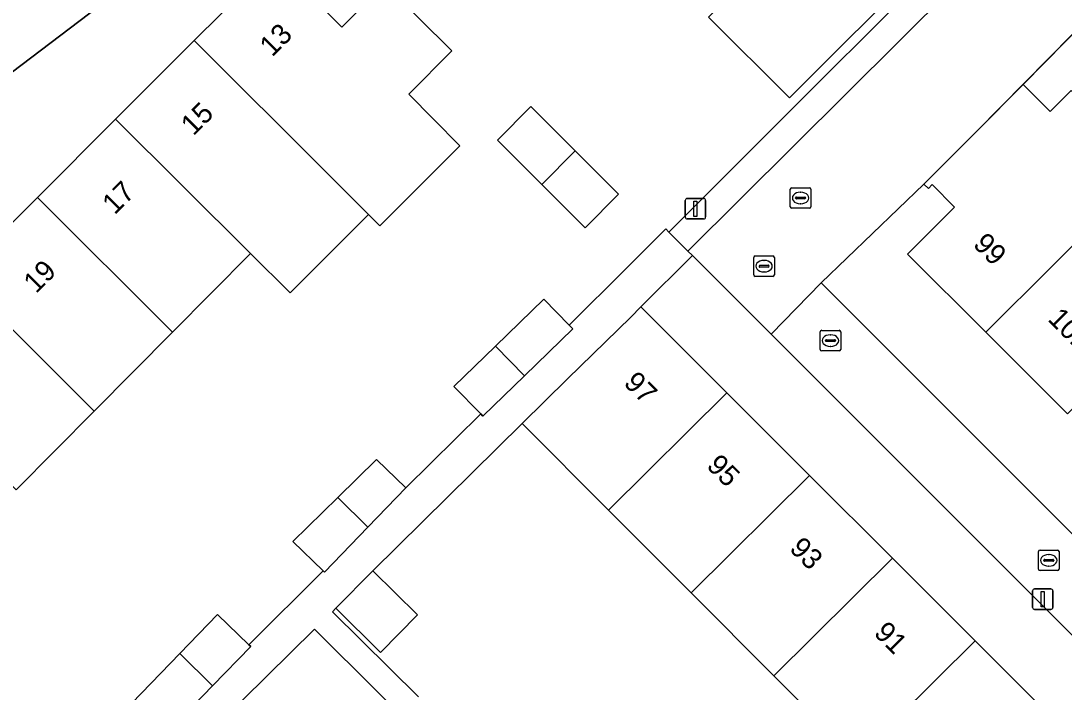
# Model space of a CAD drawing. Extents: x 159960 to 160866, y 382700 to 383354.
# Drawn here: x 160129.7 to 160180.5, y 383188 to 383220.7 of the extents above; entities that cross this region are included whole.
import ezdxf

# ---------------------------------------------------------------- set-up
doc = ezdxf.new("R2010")
doc.units = 0
for name, color, linetype in [('IMGEO_Erf', 7, 'Continuous'), ('IMGEO_Kolk', 7, 'Continuous'), ('IMGEO_Lichtmast', 7, 'Continuous'), ('IMGEO_Muur', 7, 'Continuous'), ('IMGEO_Pand', 7, 'Continuous'), ('IMGEO_Pand_nummerreeks', 7, 'Continuous'), ('IMGEO_Rijbaan_lokaal_open', 7, 'Continuous'), ('IMGEO_Rioolput', 7, 'Continuous'), ('IMGEO_Voetpad_open', 7, 'Continuous')]:
    doc.layers.add(name, color=color, linetype=linetype)

msp = doc.modelspace()

# ---------------------------------------------------------------- linework, layer by layer
at = {"layer": 'IMGEO_Erf'}
for points in [[(160185.711, 383242.575), (160177.894, 383234.75), (160186.689, 383225.914), (160178.473, 383217.566), (160179.791, 383216.25), (160180.81, 383217.27)], [(160135.11, 383187.459), (160137.453, 383189.883), (160139.285, 383191.779), (160140.812, 383190.304), (160144.423, 383193.903), (160142.957, 383195.318), (160145.145, 383197.464), (160147.027, 383199.31), (160148.451, 383197.935), (160152.09, 383201.532), (160150.789, 383202.872), (160152.81, 383204.833), (160155.164, 383207.117), (160156.4, 383205.844), (160159.17, 383208.605), (160160.794, 383210.231), (160161.094, 383210.532), (160161.242, 383210.384), (160167.442, 383216.579), (160177.527, 383226.652)], [(160139.659, 383226.049), (160069.776, 383173.027)], [(160126.708, 383208.243), (160130.522, 383212.066), (160134.328, 383215.881), (160138.15, 383219.711), (160142.082, 383223.597), (160145.336, 383220.349), (160147.431, 383222.449), (160150.688, 383219.2), (160148.589, 383217.086), (160149.794, 383215.877), (160151.074, 383214.576), (160147.19, 383210.686), (160146.631, 383211.244), (160142.817, 383207.423), (160140.896, 383209.337), (160137.092, 383205.505), (160133.287, 383201.673), (160129.483, 383197.841)], [(160173.657, 383223.471), (160167.11, 383216.914), (160163.179, 383220.839)], [(160180.637, 383201.538), (160176.664, 383205.505), (160172.857, 383209.307), (160175.147, 383211.6), (160174.058, 383212.689), (160173.868, 383212.498), (160173.656, 383212.71), (160168.655, 383207.917), (160188.819, 383187.729)], [(160186.369, 383185.261), (160166.213, 383205.414), (160162.389, 383209.238), (160159.888, 383206.737), (160164.071, 383202.556), (160168.088, 383198.54), (160172.12, 383194.509), (160176.138, 383190.493), (160180.171, 383186.462)], [(160170.372, 383184.774), (160166.358, 383188.795), (160162.329, 383192.831), (160158.313, 383196.852), (160154.106, 383201.066), (160146.837, 383193.901), (160149.018, 383191.75), (160147.222, 383189.928), (160145.041, 383192.08), (160144.872, 383191.909), (160149.065, 383187.772)], [(160150.173, 383184.921), (160144.01, 383191.052), (160135.884, 383183.052)]]:
    msp.add_lwpolyline(points, dxfattribs=at)
msp.add_lwpolyline([(160152.908, 383214.858), (160154.532, 383216.484), (160156.688, 383214.331), (160158.8, 383212.222), (160157.176, 383210.596), (160155.065, 383212.704)], close=True, dxfattribs=at)
at = {"layer": 'IMGEO_Kolk'}
for p, q in [((160167.226, 383212.541), (160168.078, 383212.541)), ((160167.151, 383211.615), (160167.151, 383212.467)), ((160167.41, 383212.035), (160167.41, 383212.047)), ((160167.848, 383211.998), (160167.45, 383211.998)), ((160167.453, 383212.084), (160167.851, 383212.084)), ((160167.639, 383212.321), (160167.664, 383212.321)), ((160167.894, 383212.047), (160167.894, 383212.035)), ((160168.152, 383212.467), (160168.152, 383211.615)), ((160168.078, 383211.541), (160167.226, 383211.541)), ((160167.662, 383211.761), (160167.637, 383211.761)), ((160168.605, 383204.674), (160168.605, 383205.526)), ((160168.68, 383205.6), (160169.532, 383205.6)), ((160169.606, 383205.526), (160169.606, 383204.674)), ((160168.864, 383205.094), (160168.864, 383205.106)), ((160169.302, 383205.057), (160168.904, 383205.057)), ((160168.907, 383205.143), (160169.305, 383205.143)), ((160169.093, 383205.38), (160169.118, 383205.38)), ((160169.348, 383205.106), (160169.348, 383205.094)), ((160169.532, 383204.6), (160168.68, 383204.6)), ((160169.116, 383204.82), (160169.091, 383204.82)), ((160179.225, 383193.982), (160179.225, 383194.834)), ((160179.3, 383194.908), (160180.152, 383194.908)), ((160180.226, 383194.834), (160180.226, 383193.982)), ((160179.484, 383194.402), (160179.484, 383194.414)), ((160179.922, 383194.365), (160179.524, 383194.365)), ((160179.527, 383194.451), (160179.925, 383194.451)), ((160179.713, 383194.688), (160179.738, 383194.688)), ((160179.968, 383194.414), (160179.968, 383194.402)), ((160180.152, 383193.908), (160179.3, 383193.908)), ((160179.736, 383194.128), (160179.711, 383194.128))]:
    msp.add_line(p, q, dxfattribs=at)
for points in [[(160167.226, 383212.541), (160168.078, 383212.541)], [(160167.151, 383211.615), (160167.151, 383212.467)], [(160168.152, 383212.467), (160168.152, 383211.615)], [(160168.078, 383211.541), (160167.226, 383211.541)], [(160168.605, 383204.674), (160168.605, 383205.526)], [(160168.68, 383205.6), (160169.532, 383205.6)], [(160169.606, 383205.526), (160169.606, 383204.674)], [(160169.532, 383204.6), (160168.68, 383204.6)], [(160179.225, 383193.982), (160179.225, 383194.834)], [(160179.3, 383194.908), (160180.152, 383194.908)], [(160180.226, 383194.834), (160180.226, 383193.982)], [(160180.152, 383193.908), (160179.3, 383193.908)]]:
    msp.add_lwpolyline(points, dxfattribs=at)
for centre, radius, start, end in [((160167.228, 383212.465), 0.0765, 91.552, 178.448), ((160167.228, 383212.465), 0.0765, 91.552, 178.448), ((160168.076, 383212.465), 0.0765, 1.552, 88.448), ((160168.076, 383212.465), 0.0765, 1.552, 88.448), ((160167.45, 383212.044), 0.0403, 85.8775, 175.7526), ((160167.447, 383212.034), 0.0366, 178.938, 274.7102), ((160167.851, 383212.041), 0.043, 264.8664, 352.4533), ((160167.855, 383212.046), 0.0386, 1.7309, 96.639), ((160167.228, 383211.617), 0.0765, 181.552, 268.448), ((160167.228, 383211.617), 0.0765, 181.552, 268.448), ((160168.076, 383211.617), 0.0765, 271.552, 358.448), ((160168.076, 383211.617), 0.0765, 271.552, 358.448), ((160168.682, 383205.524), 0.0765, 91.552, 178.448), ((160168.682, 383205.524), 0.0765, 91.552, 178.448), ((160169.53, 383205.524), 0.0765, 1.552, 88.448), ((160169.53, 383205.524), 0.0765, 1.552, 88.448), ((160168.904, 383205.103), 0.0403, 85.8775, 175.7526), ((160168.901, 383205.093), 0.0366, 178.938, 274.7102), ((160169.305, 383205.1), 0.043, 264.8664, 352.4533), ((160169.309, 383205.105), 0.0386, 1.7309, 96.639), ((160168.682, 383204.676), 0.0765, 181.552, 268.448), ((160168.682, 383204.676), 0.0765, 181.552, 268.448), ((160169.53, 383204.676), 0.0765, 271.552, 358.448), ((160169.53, 383204.676), 0.0765, 271.552, 358.448), ((160179.302, 383194.832), 0.0765, 91.552, 178.448), ((160179.302, 383194.832), 0.0765, 91.552, 178.448), ((160180.15, 383194.832), 0.0765, 1.552, 88.448), ((160180.15, 383194.832), 0.0765, 1.552, 88.448), ((160179.524, 383194.411), 0.0403, 85.8775, 175.7526), ((160179.521, 383194.401), 0.0366, 178.938, 274.7102), ((160179.925, 383194.408), 0.043, 264.8664, 352.4533), ((160179.929, 383194.413), 0.0386, 1.7309, 96.639), ((160179.302, 383193.984), 0.0765, 181.552, 268.448), ((160179.302, 383193.984), 0.0765, 181.552, 268.448), ((160180.15, 383193.984), 0.0765, 271.552, 358.448), ((160180.15, 383193.984), 0.0765, 271.552, 358.448)]:
    msp.add_arc(centre, radius, start, end, dxfattribs=at)
for centre, major_axis, ratio, start_param, end_param in [((160167.638, 383212.041), (-0.387, 0.002), 0.722429, 4.712389, 7.853982), ((160167.663, 383212.041), (-0.39, 0.002), 0.717154, 1.570796, 4.712389), ((160169.092, 383205.1), (-0.387, 0.002), 0.722429, 4.712389, 7.853982), ((160169.117, 383205.1), (-0.39, 0.002), 0.717154, 1.570796, 4.712389), ((160179.712, 383194.408), (-0.387, 0.002), 0.722429, 4.712389, 7.853982), ((160179.737, 383194.408), (-0.39, 0.002), 0.717154, 1.570796, 4.712389)]:
    msp.add_ellipse(centre, major_axis=major_axis, ratio=ratio, start_param=start_param, end_param=end_param, dxfattribs=at)
at = {"layer": 'IMGEO_Lichtmast'}
for p, q in [((160162.141, 383212.018), (160162.931, 383212.018)), ((160162.931, 383212.018), (160162.141, 383212.018)), ((160162.041, 383211.118), (160162.041, 383211.918)), ((160162.041, 383211.918), (160162.041, 383211.118)), ((160163.031, 383211.918), (160163.031, 383211.118)), ((160163.031, 383211.118), (160163.031, 383211.918)), ((160162.931, 383211.018), (160162.141, 383211.018)), ((160162.141, 383211.018), (160162.931, 383211.018)), ((160178.935, 383192.121), (160178.935, 383192.921)), ((160178.935, 383192.921), (160178.935, 383192.121)), ((160179.035, 383193.021), (160179.825, 383193.021)), ((160179.825, 383193.021), (160179.035, 383193.021)), ((160179.925, 383192.921), (160179.925, 383192.121)), ((160179.925, 383192.121), (160179.925, 383192.921)), ((160179.825, 383192.021), (160179.035, 383192.021)), ((160179.035, 383192.021), (160179.825, 383192.021))]:
    msp.add_line(p, q, dxfattribs=at)
for points in [[(160162.461, 383211.893), (160162.611, 383211.893), (160162.611, 383211.143), (160162.461, 383211.143), (160162.461, 383211.893)], [(160179.355, 383192.896), (160179.505, 383192.896), (160179.505, 383192.146), (160179.355, 383192.146), (160179.355, 383192.896)]]:
    msp.add_lwpolyline(points, dxfattribs=at)
for centre, start, end in [((160162.141, 383211.918), 90, 180), ((160162.141, 383211.918), 90, 180), ((160162.931, 383211.918), 0, 90), ((160162.931, 383211.918), 360, 90), ((160162.141, 383211.118), 180, 270), ((160162.141, 383211.118), 180, 270), ((160162.931, 383211.118), 270, 0), ((160162.931, 383211.118), 270, 0), ((160179.035, 383192.921), 90, 180), ((160179.035, 383192.921), 90, 180), ((160179.825, 383192.921), 0, 90), ((160179.825, 383192.921), 360, 90), ((160179.035, 383192.121), 180, 270), ((160179.035, 383192.121), 180, 270), ((160179.825, 383192.121), 270, 0), ((160179.825, 383192.121), 270, 0)]:
    msp.add_arc(centre, 0.1, start, end, dxfattribs=at)
at = {"layer": 'IMGEO_Muur'}
for points in [[(160176.228, 383215.286), (160186.689, 383225.914)], [(160161.242, 383210.384), (160167.442, 383216.579)]]:
    msp.add_lwpolyline(points, dxfattribs=at)
at = {"layer": 'IMGEO_Pand'}
for points in [[(160163.179, 383220.839), (160167.11, 383216.914), (160173.657, 383223.471), (160169.727, 383227.396)], [(160150.688, 383219.2), (160147.431, 383222.449), (160145.336, 383220.349), (160142.082, 383223.597), (160138.15, 383219.711), (160144.702, 383213.17), (160146.631, 383211.244), (160147.19, 383210.686), (160151.074, 383214.576), (160149.794, 383215.877), (160148.589, 383217.086)], [(160138.15, 383219.711), (160134.328, 383215.881), (160140.896, 383209.337), (160142.817, 383207.423), (160146.631, 383211.244), (160144.702, 383213.17)], [(160184.638, 383213.451), (160180.81, 383217.27), (160179.791, 383216.25), (160178.473, 383217.566), (160176.228, 383215.286), (160173.656, 383212.71), (160173.868, 383212.498), (160174.058, 383212.689), (160175.147, 383211.6), (160172.857, 383209.307), (160176.664, 383205.505), (160183.181, 383211.999)], [(160155.065, 383212.704), (160156.688, 383214.331), (160154.532, 383216.484), (160152.908, 383214.858)], [(160140.896, 383209.337), (160134.328, 383215.881), (160130.522, 383212.066), (160137.092, 383205.505)], [(160158.8, 383212.222), (160156.688, 383214.331), (160155.065, 383212.704), (160157.176, 383210.596)], [(160126.708, 383208.243), (160133.287, 383201.673), (160137.092, 383205.505), (160130.522, 383212.066)], [(160176.664, 383205.505), (160180.637, 383201.538), (160187.108, 383208.077), (160183.181, 383211.999)], [(160129.483, 383197.841), (160133.287, 383201.673), (160126.708, 383208.243), (160122.894, 383204.42)], [(160156.4, 383205.844), (160155.164, 383207.117), (160152.81, 383204.833), (160154.214, 383203.387), (160156.567, 383205.672)], [(160159.888, 383206.737), (160159.389, 383206.239), (160156.319, 383203.236), (160154.106, 383201.066), (160158.313, 383196.852), (160164.071, 383202.556)], [(160154.214, 383203.387), (160152.81, 383204.833), (160150.789, 383202.872), (160152.09, 383201.532), (160152.194, 383201.425)], [(160164.071, 383202.556), (160158.313, 383196.852), (160162.329, 383192.831), (160168.088, 383198.54)], [(160148.451, 383197.935), (160147.027, 383199.31), (160145.145, 383197.464), (160146.596, 383196.015)], [(160162.329, 383192.831), (160166.358, 383188.795), (160172.12, 383194.509), (160168.088, 383198.54)], [(160146.596, 383196.015), (160145.145, 383197.464), (160142.957, 383195.318), (160144.423, 383193.903), (160144.491, 383193.837)], [(160166.358, 383188.795), (160170.372, 383184.774), (160176.138, 383190.493), (160172.12, 383194.509)], [(160146.837, 383193.901), (160145.041, 383192.08), (160147.222, 383189.928), (160149.018, 383191.75)], [(160140.812, 383190.304), (160139.285, 383191.779), (160137.453, 383189.883), (160139.044, 383188.294), (160140.901, 383190.217)], [(160180.171, 383186.462), (160176.138, 383190.493), (160170.372, 383184.774), (160167.902, 383182.324), (160171.937, 383178.256), (160174.402, 383180.739)], [(160139.044, 383188.294), (160137.453, 383189.883), (160135.11, 383187.459), (160136.728, 383185.896)]]:
    msp.add_lwpolyline(points, close=True, dxfattribs=at)
at = {"layer": 'IMGEO_Rijbaan_lokaal_open'}
msp.add_lwpolyline([(160177.606, 383224.807), (160162.167, 383209.46), (160162.389, 383209.238), (160166.213, 383205.414), (160168.655, 383207.917), (160173.656, 383212.71), (160176.228, 383215.286), (160178.473, 383217.566), (160186.689, 383225.914), (160177.894, 383234.75), (160174.314, 383238.292), (160182.172, 383246.116)], dxfattribs=at)
at = {"layer": 'IMGEO_Rioolput'}
for p, q in [((160165.374, 383208.297), (160165.374, 383209.149)), ((160165.449, 383209.223), (160166.301, 383209.223)), ((160165.862, 383209.003), (160165.887, 383209.003)), ((160166.375, 383209.149), (160166.375, 383208.297)), ((160165.633, 383208.717), (160165.633, 383208.729)), ((160166.071, 383208.68), (160165.673, 383208.68)), ((160165.676, 383208.766), (160166.074, 383208.766)), ((160165.885, 383208.443), (160165.86, 383208.443)), ((160166.117, 383208.729), (160166.117, 383208.717)), ((160166.301, 383208.223), (160165.449, 383208.223))]:
    msp.add_line(p, q, dxfattribs=at)
for points in [[(160165.374, 383208.297), (160165.374, 383209.149)], [(160165.449, 383209.223), (160166.301, 383209.223)], [(160166.375, 383209.149), (160166.375, 383208.297)], [(160166.301, 383208.223), (160165.449, 383208.223)]]:
    msp.add_lwpolyline(points, dxfattribs=at)
for centre, radius, start, end in [((160165.451, 383209.147), 0.0765, 91.552, 178.448), ((160165.451, 383209.147), 0.0765, 91.552, 178.448), ((160166.299, 383209.147), 0.0765, 1.552, 88.448), ((160166.299, 383209.147), 0.0765, 1.552, 88.448), ((160165.673, 383208.726), 0.0403, 85.8775, 175.7526), ((160165.67, 383208.716), 0.0366, 178.938, 274.7102), ((160166.074, 383208.723), 0.043, 264.8664, 352.4533), ((160166.078, 383208.728), 0.0386, 1.7309, 96.639), ((160165.451, 383208.299), 0.0765, 181.552, 268.448), ((160165.451, 383208.299), 0.0765, 181.552, 268.448), ((160166.299, 383208.299), 0.0765, 271.552, 358.448), ((160166.299, 383208.299), 0.0765, 271.552, 358.448)]:
    msp.add_arc(centre, radius, start, end, dxfattribs=at)
for centre, major_axis, ratio, start_param, end_param in [((160165.861, 383208.723), (-0.387, 0.002), 0.722429, 4.712389, 7.853982), ((160165.886, 383208.723), (-0.39, 0.002), 0.717154, 1.570796, 4.712389)]:
    msp.add_ellipse(centre, major_axis=major_axis, ratio=ratio, start_param=start_param, end_param=end_param, dxfattribs=at)
at = {"layer": 'IMGEO_Voetpad_open'}
for points in [[(160177.527, 383226.652), (160167.442, 383216.579), (160161.242, 383210.384), (160162.167, 383209.46), (160177.606, 383224.807)], [(160069.776, 383173.027), (160139.659, 383226.049)], [(160149.065, 383187.772), (160144.872, 383191.909), (160145.041, 383192.08), (160146.837, 383193.901), (160154.106, 383201.066), (160156.319, 383203.236), (160159.389, 383206.239), (160159.888, 383206.737), (160162.389, 383209.238), (160162.167, 383209.46), (160161.242, 383210.384), (160161.094, 383210.532), (160160.794, 383210.231), (160159.17, 383208.605), (160156.4, 383205.844), (160156.567, 383205.672), (160154.214, 383203.387), (160152.194, 383201.425), (160152.09, 383201.532), (160148.451, 383197.935), (160146.596, 383196.015), (160144.491, 383193.837), (160144.423, 383193.903), (160140.812, 383190.304), (160140.901, 383190.217), (160139.044, 383188.294), (160136.728, 383185.896)], [(160210.32, 383176.685), (160207.242, 383181.341), (160211.767, 383184.295), (160207.355, 383190.927), (160199.831, 383186.018), (160195.571, 383190.282), (160193.455, 383192.399), (160188.819, 383187.729), (160168.655, 383207.917), (160166.213, 383205.414), (160186.369, 383185.261), (160192.747, 383178.882), (160198.736, 383172.895), (160202.606, 383169.025), (160205.046, 383171.448), (160219.57, 383156.892), (160225.599, 383160.881), (160238.921, 383140.771), (160238.639, 383138.271), (160234.488, 383134.119), (160236.651, 383131.926), (160238.689, 383133.955)], [(160135.884, 383183.052), (160144.01, 383191.052), (160150.173, 383184.921)]]:
    msp.add_lwpolyline(points, dxfattribs=at)

# ---------------------------------------------------------------- texts
at = {"layer": 'IMGEO_Pand_nummerreeks'}
for s, rotation, p in [('13', 45.0689, (160141.942, 383218.868)), ('15', 45.0689, (160138.113, 383215.03)), ('17', 45.0685, (160134.285, 383211.192)), ('99', 315.04, (160175.995, 383209.734)), ('19', 45.0685, (160130.456, 383207.354)), ('101', 315.0424, (160179.636, 383206.1)), ('97', 315.0114, (160159, 383202.988)), ('95', 315.0114, (160163.03, 383198.959)), ('93', 315.0114, (160167.061, 383194.93)), ('91', 315.0114, (160171.171, 383190.822))]:
    msp.add_text(s, height=1, rotation=rotation, dxfattribs=at).set_placement(p)

doc.saveas('drawing.dxf')
